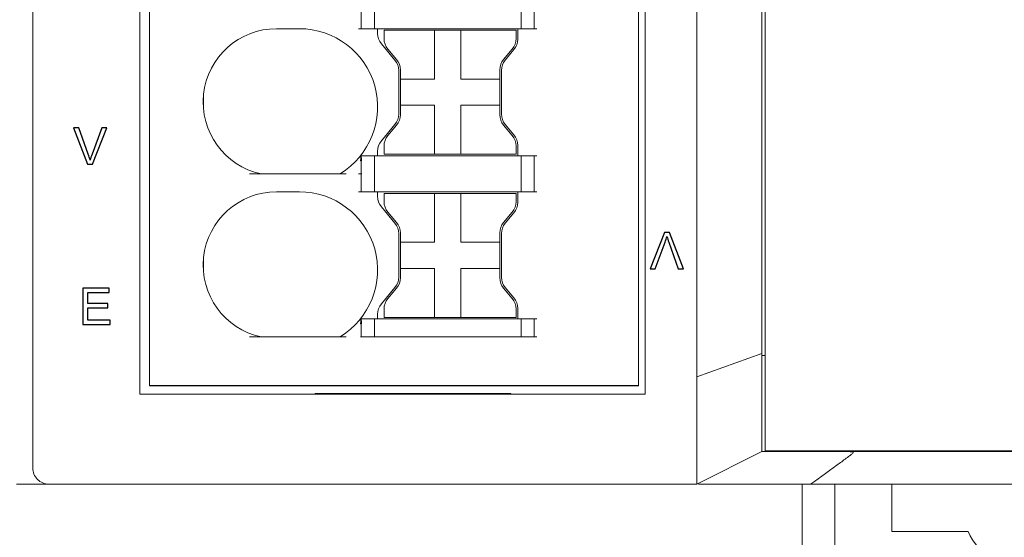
# Model space of a CAD drawing. Header units: millimetres. Extents: x -1114 to 1396, y -630 to 631.
# Tile 473 of 656: x 381 to 411, y -191 to -175. Entities that reach past the tile are written whole.
import ezdxf

# ---------------------------------------------------------------- set-up
doc = ezdxf.new("R2010")
doc.units = ezdxf.units.MM
doc.header["$MEASUREMENT"] = 0

msp = doc.modelspace()

# ---------------------------------------------------------------- linework, layer by layer
msp.add_line((400.1622, -186.6573), (385.1622, -186.6573))
at = {"lineweight": 18}
for points, knots in [([(1038.9843, -629.7647), (1038.9843, -629.7647), (-1111.4882, -629.7647), (-1111.4882, -629.7647), (-1111.4882, -629.7647), (-1111.4882, -629.7647), (-1111.4882, 630.7883), (-1111.4882, 630.7883), (-1111.4882, 630.7883), (-1111.4882, 630.7883), (1038.9843, 630.7883), (1038.9843, 630.7883)], [0, 0, 0, 0, 0.3333333, 0.3333333, 0.3333333, 0.3333333, 0.6666667, 0.6666667, 0.6666667, 0.6666667, 1, 1, 1, 1]), ([(401.9488, -185.7241), (401.9483, -185.223), (401.9485, -184.722), (401.9485, -184.2209), (401.9485, -184.2209), (401.9486, -183.7198), (401.9485, -183.2188), (401.9485, -182.7177), (401.9485, -182.7177), (401.9485, -181.7155), (401.9485, -180.7134), (401.9485, -179.7113), (401.9485, -179.7113), (401.9485, -177.707), (401.9485, -175.7027), (401.9485, -173.6984), (401.9485, -173.6984), (401.9485, -169.6898), (401.9485, -165.6813), (401.9485, -161.6727)], [0, 0, 0, 0, 0.2, 0.2, 0.2, 0.2, 0.4, 0.4, 0.4, 0.4, 0.6, 0.6, 0.6, 0.6, 0.8, 0.8, 0.8, 0.8, 1, 1, 1, 1]), ([(403.9485, -161.6727), (403.9485, -165.5832), (403.9485, -169.4938), (403.9485, -173.4043), (403.9485, -173.4043), (403.9485, -175.3596), (403.9485, -177.3148), (403.9485, -179.2701), (403.9485, -179.2701), (403.9485, -180.2478), (403.9485, -181.2254), (403.9485, -182.203), (403.9485, -182.203), (403.9485, -183.1807), (403.9485, -184.1583), (403.9485, -185.1359)], [0, 0, 0, 0, 0.25, 0.25, 0.25, 0.25, 0.5, 0.5, 0.5, 0.5, 0.75, 0.75, 0.75, 0.75, 1, 1, 1, 1]), ([(389.0575, -175.7073), (387.9067, -175.7073), (386.9414, -176.5757), (386.82, -177.7201), (386.82, -177.7201), (386.6987, -178.8645), (387.4605, -179.916), (388.5858, -180.1573)], [0, 0, 0, 0, 0.5, 0.5, 0.5, 0.5, 1, 1, 1, 1]), ([(389.0575, -175.7073), (387.9067, -175.7073), (386.9414, -176.5757), (386.82, -177.7201), (386.82, -177.7201), (386.6987, -178.8645), (387.4605, -179.916), (388.5858, -180.1573)], [0, 0, 0, 0, 0.5, 0.5, 0.5, 0.5, 1, 1, 1, 1]), ([(391.0055, -180.1573), (391.9245, -179.5978), (392.3589, -178.4951), (392.0684, -177.4592), (392.0684, -177.4592), (391.7778, -176.4233), (390.8334, -175.7073), (389.7575, -175.7073)], [0, 0, 0, 0, 0.5, 0.5, 0.5, 0.5, 1, 1, 1, 1]), ([(391.0055, -180.1573), (391.9245, -179.5978), (392.3589, -178.4951), (392.0684, -177.4592), (392.0684, -177.4592), (391.7778, -176.4233), (390.8334, -175.7073), (389.7575, -175.7073)], [0, 0, 0, 0, 0.5, 0.5, 0.5, 0.5, 1, 1, 1, 1]), ([(391.6329, -179.7604), (391.6349, -179.7432), (391.6368, -179.726), (391.6384, -179.7092), (391.6384, -179.7092), (391.6395, -179.6971), (391.6404, -179.6851), (391.641, -179.6732), (391.641, -179.6732), (391.6419, -179.6567), (391.6423, -179.6401), (391.6412, -179.6282), (391.6412, -179.6282), (391.6404, -179.6196), (391.6388, -179.6134), (391.6372, -179.6073)], [0, 0, 0, 0, 0.25, 0.25, 0.25, 0.25, 0.5, 0.5, 0.5, 0.5, 0.75, 0.75, 0.75, 0.75, 1, 1, 1, 1]), ([(391.6372, -179.6073), (391.6397, -179.6073), (391.6425, -179.6073), (391.645, -179.6073), (391.645, -179.6073), (391.6474, -179.6073), (391.6496, -179.6073), (391.651, -179.6073)], [0, 0, 0, 0, 0.5, 0.5, 0.5, 0.5, 1, 1, 1, 1]), ([(391.651, -179.6073), (391.6548, -179.6233), (391.6588, -179.6622), (391.6598, -179.6776), (391.6598, -179.6776), (391.6615, -179.7028), (391.6623, -179.7454), (391.6623, -179.7604)], [0, 0, 0, 0, 0.5, 0.5, 0.5, 0.5, 1, 1, 1, 1]), ([(389.0575, -180.7073), (387.9067, -180.7073), (386.9414, -181.5757), (386.82, -182.7201), (386.82, -182.7201), (386.6987, -183.8645), (387.4605, -184.916), (388.5858, -185.1573)], [0, 0, 0, 0, 0.5, 0.5, 0.5, 0.5, 1, 1, 1, 1]), ([(389.0575, -180.7073), (387.9067, -180.7073), (386.9414, -181.5757), (386.82, -182.7201), (386.82, -182.7201), (386.6987, -183.8645), (387.4605, -184.916), (388.5858, -185.1573)], [0, 0, 0, 0, 0.5, 0.5, 0.5, 0.5, 1, 1, 1, 1]), ([(391.0055, -185.1573), (391.9245, -184.5978), (392.3589, -183.4951), (392.0684, -182.4592), (392.0684, -182.4592), (391.7778, -181.4233), (390.8334, -180.7073), (389.7575, -180.7073)], [0, 0, 0, 0, 0.5, 0.5, 0.5, 0.5, 1, 1, 1, 1]), ([(391.0055, -185.1573), (391.9245, -184.5978), (392.3589, -183.4951), (392.0684, -182.4592), (392.0684, -182.4592), (391.7778, -181.4233), (390.8334, -180.7073), (389.7575, -180.7073)], [0, 0, 0, 0, 0.5, 0.5, 0.5, 0.5, 1, 1, 1, 1]), ([(391.6329, -184.7604), (391.6349, -184.7432), (391.6368, -184.726), (391.6384, -184.7092), (391.6384, -184.7092), (391.6395, -184.6971), (391.6404, -184.6851), (391.641, -184.6732), (391.641, -184.6732), (391.6419, -184.6567), (391.6423, -184.6401), (391.6412, -184.6282), (391.6412, -184.6282), (391.6404, -184.6196), (391.6388, -184.6134), (391.6372, -184.6073)], [0, 0, 0, 0, 0.25, 0.25, 0.25, 0.25, 0.5, 0.5, 0.5, 0.5, 0.75, 0.75, 0.75, 0.75, 1, 1, 1, 1]), ([(391.6372, -184.6073), (391.6397, -184.6073), (391.6425, -184.6073), (391.645, -184.6073), (391.645, -184.6073), (391.6474, -184.6073), (391.6496, -184.6073), (391.651, -184.6073)], [0, 0, 0, 0, 0.5, 0.5, 0.5, 0.5, 1, 1, 1, 1]), ([(391.651, -184.6073), (391.6548, -184.6233), (391.6588, -184.6622), (391.6598, -184.6776), (391.6598, -184.6776), (391.6615, -184.7028), (391.6623, -184.7454), (391.6623, -184.7604)], [0, 0, 0, 0, 0.5, 0.5, 0.5, 0.5, 1, 1, 1, 1]), ([(403.9485, -188.6744), (403.9485, -188.6759), (403.9485, -188.6555), (403.9485, -188.6034), (403.9485, -188.6034), (403.9485, -188.5513), (403.9485, -188.4713), (403.9485, -188.3663), (403.9485, -188.3663), (403.9485, -188.1563), (403.9485, -187.8445), (403.9485, -187.4828), (403.9485, -187.4828), (403.9485, -187.302), (403.9485, -187.1096), (403.9485, -186.9132), (403.9485, -186.9132), (403.9485, -186.7169), (403.9485, -186.5185), (403.9485, -186.321)], [0, 0, 0, 0, 0.2, 0.2, 0.2, 0.2, 0.4, 0.4, 0.4, 0.4, 0.6, 0.6, 0.6, 0.6, 0.8, 0.8, 0.8, 0.8, 1, 1, 1, 1]), ([(401.9499, -187.2015), (401.9504, -187.1578), (401.9503, -187.114), (401.9499, -187.0701), (401.9499, -187.0701), (401.9495, -187.0262), (401.9488, -186.9821), (401.9483, -186.938), (401.9483, -186.938), (401.9472, -186.8498), (401.9466, -186.7614), (401.9496, -186.6727)], [0, 0, 0, 0, 0.3333333, 0.3333333, 0.3333333, 0.3333333, 0.6666667, 0.6666667, 0.6666667, 0.6666667, 1, 1, 1, 1]), ([(401.9482, -189.6727), (401.9457, -189.6727), (401.9474, -189.6688), (401.9491, -189.6613), (401.9491, -189.6613), (401.9499, -189.6575), (401.9507, -189.6528), (401.9509, -189.6471), (401.9509, -189.6471), (401.9511, -189.6443), (401.9511, -189.6413), (401.9509, -189.638), (401.9509, -189.638), (401.9507, -189.6347), (401.9503, -189.6312), (401.9501, -189.6275), (401.9501, -189.6275), (401.949, -189.6125), (401.9485, -189.5938), (401.9484, -189.5714), (401.9484, -189.5714), (401.9483, -189.5602), (401.9484, -189.5481), (401.9484, -189.535), (401.9484, -189.535), (401.9485, -189.522), (401.9486, -189.5079), (401.9487, -189.493), (401.9487, -189.493), (401.9489, -189.4631), (401.949, -189.4296), (401.949, -189.3927), (401.949, -189.3927), (401.949, -189.3743), (401.9489, -189.355), (401.9489, -189.3348), (401.9489, -189.3348), (401.9488, -189.3146), (401.9488, -189.2934), (401.9487, -189.2716), (401.9487, -189.2716), (401.9486, -189.2279), (401.9485, -189.1812), (401.9484, -189.1315), (401.9484, -189.1315), (401.9484, -189.0818), (401.9484, -189.0292), (401.9484, -188.9737), (401.9484, -188.9737), (401.9485, -188.9181), (401.9486, -188.8596), (401.9487, -188.7982), (401.9487, -188.7982), (401.9487, -188.7674), (401.9488, -188.7359), (401.9488, -188.7037), (401.9488, -188.7037), (401.9488, -188.6876), (401.9488, -188.6712), (401.9489, -188.6548), (401.9489, -188.6548), (401.9489, -188.6383), (401.9489, -188.6218), (401.9489, -188.6051), (401.9489, -188.6051), (401.9488, -188.5383), (401.9487, -188.4694), (401.9486, -188.3986), (401.9486, -188.3986), (401.9485, -188.3277), (401.9485, -188.2549), (401.9485, -188.18), (401.9485, -188.18), (401.9485, -188.1051), (401.9486, -188.0282), (401.9487, -187.9493), (401.9487, -187.9493), (401.9487, -187.9098), (401.9487, -187.8699), (401.9487, -187.8294), (401.9487, -187.8294), (401.9487, -187.7889), (401.9486, -187.7481), (401.9486, -187.7071), (401.9486, -187.7071), (401.9483, -187.5429), (401.9482, -187.3745), (401.9499, -187.2017)], [0, 0, 0, 0, 0.0454545, 0.0454545, 0.0454545, 0.0454545, 0.0909091, 0.0909091, 0.0909091, 0.0909091, 0.1363636, 0.1363636, 0.1363636, 0.1363636, 0.1818182, 0.1818182, 0.1818182, 0.1818182, 0.2272727, 0.2272727, 0.2272727, 0.2272727, 0.2727273, 0.2727273, 0.2727273, 0.2727273, 0.3181818, 0.3181818, 0.3181818, 0.3181818, 0.3636364, 0.3636364, 0.3636364, 0.3636364, 0.4090909, 0.4090909, 0.4090909, 0.4090909, 0.4545455, 0.4545455, 0.4545455, 0.4545455, 0.5, 0.5, 0.5, 0.5, 0.5454545, 0.5454545, 0.5454545, 0.5454545, 0.5909091, 0.5909091, 0.5909091, 0.5909091, 0.6363636, 0.6363636, 0.6363636, 0.6363636, 0.6818182, 0.6818182, 0.6818182, 0.6818182, 0.7272727, 0.7272727, 0.7272727, 0.7272727, 0.7727273, 0.7727273, 0.7727273, 0.7727273, 0.8181818, 0.8181818, 0.8181818, 0.8181818, 0.8636364, 0.8636364, 0.8636364, 0.8636364, 0.9090909, 0.9090909, 0.9090909, 0.9090909, 0.9545455, 0.9545455, 0.9545455, 0.9545455, 1, 1, 1, 1]), ([(405.9485, -188.6734), (405.9156, -188.6738), (405.8828, -188.6738), (405.8501, -188.6735), (405.8501, -188.6735), (405.8175, -188.6732), (405.7849, -188.6731), (405.7525, -188.6729), (405.7525, -188.6729), (405.6878, -188.6727), (405.6235, -188.6726), (405.5598, -188.6726), (405.5598, -188.6726), (405.496, -188.6727), (405.4328, -188.6727), (405.3702, -188.6727), (405.3702, -188.6727), (405.3389, -188.6727), (405.3076, -188.6727), (405.2766, -188.6727), (405.2766, -188.6727), (405.2456, -188.6726), (405.215, -188.6726), (405.1848, -188.6726), (405.1848, -188.6726), (405.064, -188.6726), (404.9494, -188.6727), (404.8409, -188.6727), (404.8409, -188.6727), (404.8137, -188.6727), (404.787, -188.6727), (404.7607, -188.6727), (404.7607, -188.6727), (404.7343, -188.6727), (404.7083, -188.6727), (404.6828, -188.6727), (404.6828, -188.6727), (404.6319, -188.6727), (404.5831, -188.6727), (404.5366, -188.6726), (404.5366, -188.6726), (404.4901, -188.6726), (404.4458, -188.6726), (404.4039, -188.6725), (404.4039, -188.6725), (404.3621, -188.6725), (404.3227, -188.6726), (404.2861, -188.6726), (404.2861, -188.6726), (404.2495, -188.6726), (404.2156, -188.6726), (404.1846, -188.6727), (404.1846, -188.6727), (404.169, -188.6727), (404.1543, -188.6727), (404.1402, -188.6727), (404.1402, -188.6727), (404.1261, -188.6727), (404.1128, -188.6727), (404.1003, -188.6727), (404.1003, -188.6727), (404.0501, -188.6727), (404.0125, -188.6726), (403.9871, -188.6727), (403.9871, -188.6727), (403.9744, -188.6728), (403.9647, -188.6729), (403.9583, -188.6731), (403.9583, -188.6731), (403.955, -188.6732), (403.9526, -188.6734), (403.951, -188.6735), (403.951, -188.6735), (403.9493, -188.6737), (403.9485, -188.6737), (403.9485, -188.6734)], [0, 0, 0, 0, 0.0526316, 0.0526316, 0.0526316, 0.0526316, 0.1052632, 0.1052632, 0.1052632, 0.1052632, 0.1578947, 0.1578947, 0.1578947, 0.1578947, 0.2105263, 0.2105263, 0.2105263, 0.2105263, 0.2631579, 0.2631579, 0.2631579, 0.2631579, 0.3157895, 0.3157895, 0.3157895, 0.3157895, 0.3684211, 0.3684211, 0.3684211, 0.3684211, 0.4210526, 0.4210526, 0.4210526, 0.4210526, 0.4736842, 0.4736842, 0.4736842, 0.4736842, 0.5263158, 0.5263158, 0.5263158, 0.5263158, 0.5789474, 0.5789474, 0.5789474, 0.5789474, 0.6315789, 0.6315789, 0.6315789, 0.6315789, 0.6842105, 0.6842105, 0.6842105, 0.6842105, 0.7368421, 0.7368421, 0.7368421, 0.7368421, 0.7894737, 0.7894737, 0.7894737, 0.7894737, 0.8421053, 0.8421053, 0.8421053, 0.8421053, 0.8947368, 0.8947368, 0.8947368, 0.8947368, 0.9473684, 0.9473684, 0.9473684, 0.9473684, 1, 1, 1, 1]), ([(405.4412, -189.6727), (405.7474, -189.4511), (406.0536, -189.2296), (406.3578, -189.0075), (406.3578, -189.0075), (406.452, -188.9388), (406.5467, -188.8702), (406.6374, -188.8006), (406.6374, -188.8006), (406.66, -188.7832), (406.6825, -188.7657), (406.7033, -188.7479), (406.7033, -188.7479), (406.7137, -188.7389), (406.7238, -188.7299), (406.7322, -188.7206), (406.7322, -188.7206), (406.7363, -188.7159), (406.7401, -188.7111), (406.7423, -188.7062), (406.7423, -188.7062), (406.7446, -188.7013), (406.7455, -188.6959), (406.7409, -188.6913), (406.7409, -188.6913), (406.7364, -188.6868), (406.7265, -188.6836), (406.7161, -188.6816), (406.7161, -188.6816), (406.7057, -188.6796), (406.6948, -188.6784), (406.6839, -188.6774), (406.6839, -188.6774), (406.6621, -188.6755), (406.6398, -188.6745), (406.6175, -188.6737), (406.6175, -188.6737), (406.6073, -188.6734), (406.5971, -188.6731), (406.5868, -188.6728)], [0, 0, 0, 0, 0.1, 0.1, 0.1, 0.1, 0.2, 0.2, 0.2, 0.2, 0.3, 0.3, 0.3, 0.3, 0.4, 0.4, 0.4, 0.4, 0.5, 0.5, 0.5, 0.5, 0.6, 0.6, 0.6, 0.6, 0.7, 0.7, 0.7, 0.7, 0.8, 0.8, 0.8, 0.8, 0.9, 0.9, 0.9, 0.9, 1, 1, 1, 1]), ([(406.4485, -188.6729), (406.3652, -188.673), (406.2819, -188.6727), (406.1985, -188.6726), (406.1985, -188.6726), (406.1152, -188.6725), (406.0319, -188.6725), (405.9485, -188.6734)], [0, 0, 0, 0, 0.5, 0.5, 0.5, 0.5, 1, 1, 1, 1]), ([(407.6334, -188.6727), (407.5081, -188.6727), (407.3828, -188.6727), (407.2576, -188.6727), (407.2576, -188.6727), (407.1227, -188.6727), (406.9879, -188.6727), (406.853, -188.6727), (406.853, -188.6727), (406.7182, -188.6727), (406.5834, -188.6728), (406.4485, -188.6729)], [0, 0, 0, 0, 0.3333333, 0.3333333, 0.3333333, 0.3333333, 0.6666667, 0.6666667, 0.6666667, 0.6666667, 1, 1, 1, 1]), ([(426.1513, -188.6727), (422.9563, -188.6727), (419.7594, -188.6727), (416.5603, -188.6727), (416.5603, -188.6727), (416.1604, -188.6727), (415.7605, -188.6727), (415.3606, -188.6727), (415.3606, -188.6727), (414.9606, -188.6727), (414.5597, -188.6727), (414.1625, -188.6727), (414.1625, -188.6727), (413.7653, -188.6727), (413.372, -188.6727), (412.9887, -188.6727), (412.9887, -188.6727), (412.6054, -188.6727), (412.2335, -188.6727), (411.873, -188.6727), (411.873, -188.6727), (411.1519, -188.6727), (410.468, -188.6727), (409.7631, -188.6727), (409.7631, -188.6727), (409.0581, -188.6727), (408.3398, -188.6727), (407.6334, -188.6727)], [0, 0, 0, 0, 0.1428571, 0.1428571, 0.1428571, 0.1428571, 0.2857143, 0.2857143, 0.2857143, 0.2857143, 0.4285714, 0.4285714, 0.4285714, 0.4285714, 0.5714286, 0.5714286, 0.5714286, 0.5714286, 0.7142857, 0.7142857, 0.7142857, 0.7142857, 0.8571429, 0.8571429, 0.8571429, 0.8571429, 1, 1, 1, 1]), ([(381.5788, -189.1727), (381.5788, -189.3053), (381.6315, -189.4325), (381.7252, -189.5262), (381.7252, -189.5262), (381.819, -189.62), (381.9462, -189.6727), (382.0788, -189.6727)], [0, 0, 0, 0, 0.5, 0.5, 0.5, 0.5, 1, 1, 1, 1]), ([(404.9857, -189.6727), (404.7754, -189.6727), (404.5705, -189.6727), (404.3729, -189.6727), (404.3729, -189.6727), (404.3235, -189.6727), (404.2745, -189.6727), (404.226, -189.6727), (404.226, -189.6727), (404.1775, -189.6727), (404.1295, -189.6727), (404.0818, -189.6727), (404.0818, -189.6727), (403.9865, -189.6727), (403.893, -189.6727), (403.8012, -189.6727), (403.8012, -189.6727), (403.7782, -189.6727), (403.7554, -189.6727), (403.7328, -189.6727), (403.7328, -189.6727), (403.7101, -189.6727), (403.6877, -189.6727), (403.6654, -189.6727), (403.6654, -189.6727), (403.6209, -189.6727), (403.5772, -189.6727), (403.5342, -189.6727), (403.5342, -189.6727), (403.4483, -189.6727), (403.3653, -189.6727), (403.2853, -189.6727), (403.2853, -189.6727), (403.2053, -189.6727), (403.1282, -189.6727), (403.0541, -189.6727), (403.0541, -189.6727), (402.98, -189.6727), (402.9088, -189.6727), (402.8407, -189.6727), (402.8407, -189.6727), (402.8066, -189.6727), (402.7733, -189.6727), (402.7407, -189.6727), (402.7407, -189.6727), (402.7082, -189.6727), (402.6766, -189.6727), (402.6461, -189.6727), (402.6461, -189.6727), (402.585, -189.6727), (402.5279, -189.6727), (402.4746, -189.6727), (402.4746, -189.6727), (402.4214, -189.6727), (402.372, -189.6727), (402.3264, -189.6727), (402.3264, -189.6727), (402.2808, -189.6727), (402.2391, -189.6727), (402.2013, -189.6727), (402.2013, -189.6727), (402.1824, -189.6727), (402.1644, -189.6727), (402.1475, -189.6727), (402.1475, -189.6727), (402.139, -189.6727), (402.1308, -189.6727), (402.1229, -189.6727), (402.1229, -189.6727), (402.1149, -189.6727), (402.1073, -189.6727), (402.0999, -189.6727), (402.0999, -189.6727), (402.0703, -189.6727), (402.0452, -189.6727), (402.0243, -189.6727), (402.0243, -189.6727), (402.0168, -189.6727), (402.0098, -189.6727), (402.0034, -189.6727)], [0, 0, 0, 0, 0.05, 0.05, 0.05, 0.05, 0.1, 0.1, 0.1, 0.1, 0.15, 0.15, 0.15, 0.15, 0.2, 0.2, 0.2, 0.2, 0.25, 0.25, 0.25, 0.25, 0.3, 0.3, 0.3, 0.3, 0.35, 0.35, 0.35, 0.35, 0.4, 0.4, 0.4, 0.4, 0.45, 0.45, 0.45, 0.45, 0.5, 0.5, 0.5, 0.5, 0.55, 0.55, 0.55, 0.55, 0.6, 0.6, 0.6, 0.6, 0.65, 0.65, 0.65, 0.65, 0.7, 0.7, 0.7, 0.7, 0.75, 0.75, 0.75, 0.75, 0.8, 0.8, 0.8, 0.8, 0.85, 0.85, 0.85, 0.85, 0.9, 0.9, 0.9, 0.9, 0.95, 0.95, 0.95, 0.95, 1, 1, 1, 1]), ([(427.1513, -189.6727), (427.0383, -189.6727), (426.9253, -189.6727), (426.8123, -189.6727), (426.8123, -189.6727), (422.9043, -189.6727), (418.9989, -189.6727), (415.0971, -189.6727), (415.0971, -189.6727), (414.2118, -189.6727), (413.3267, -189.6727), (412.3766, -189.6727), (412.3766, -189.6727), (411.4265, -189.6727), (410.4114, -189.6727), (409.4163, -189.6727), (409.4163, -189.6727), (408.4212, -189.6727), (407.4461, -189.6727), (406.4575, -189.6727)], [0, 0, 0, 0, 0.2, 0.2, 0.2, 0.2, 0.4, 0.4, 0.4, 0.4, 0.6, 0.6, 0.6, 0.6, 0.8, 0.8, 0.8, 0.8, 1, 1, 1, 1]), ([(410.2684, -191.1227), (410.5979, -191.8245), (411.3034, -192.2727), (412.0788, -192.2727), (412.0788, -192.2727), (412.8541, -192.2727), (413.5596, -191.8245), (413.8892, -191.1227)], [0, 0, 0, 0, 0.5, 0.5, 0.5, 0.5, 1, 1, 1, 1])]:
    msp.add_open_spline(points, degree=3, knots=knots, dxfattribs=at)
for points in [[(404.0485, -186.6511), (404.0485, -186.6511), (404.0485, -136.6511), (404.0485, -136.6511)], [(381.5788, -186.6727), (381.5788, -186.6727), (381.5788, -158.4727), (381.5788, -158.4727)], [(381.5788, -186.6727), (381.5788, -186.6727), (381.5788, -158.4727), (381.5788, -158.4727)], [(400.3622, -186.9073), (400.3622, -186.9073), (400.3622, -159.9073), (400.3622, -159.9073)], [(384.8622, -186.9073), (384.8622, -186.9073), (384.8622, -160.1419), (384.8622, -160.1419)], [(385.1622, -186.6573), (385.1622, -186.6573), (385.1622, -160.1573), (385.1622, -160.1573)], [(385.1622, -186.6573), (385.1622, -186.6573), (385.1622, -160.1573), (385.1622, -160.1573)], [(400.1622, -160.1573), (400.1622, -160.1573), (400.1622, -186.6573), (400.1622, -186.6573)], [(400.1622, -160.1573), (400.1622, -160.1573), (400.1622, -186.6573), (400.1622, -186.6573)], [(392.0575, -175.7073), (392.0575, -175.7073), (392.0575, -174.6073), (392.0575, -174.6073)], [(396.5575, -175.7073), (396.5575, -175.7073), (396.5575, -174.6073), (396.5575, -174.6073)], [(396.9575, -175.7073), (396.9575, -175.7073), (396.9575, -174.6073), (396.9575, -174.6073)], [(391.6575, -175.1573), (391.6575, -175.1573), (391.6575, -175.7073), (391.6575, -175.7073)], [(389.7575, -175.7073), (389.7575, -175.7073), (389.0575, -175.7073), (389.0575, -175.7073)], [(389.7575, -175.7073), (389.7575, -175.7073), (389.0575, -175.7073), (389.0575, -175.7073)], [(391.6736, -175.7073), (391.6736, -175.7073), (391.5755, -175.7073), (391.5755, -175.7073)], [(391.6736, -175.7073), (391.6736, -175.7073), (392.0414, -175.7073), (392.0414, -175.7073)], [(392.1395, -175.7073), (392.1395, -175.7073), (392.0414, -175.7073), (392.0414, -175.7073)], [(396.4755, -175.7073), (396.4755, -175.7073), (392.1395, -175.7073), (392.1395, -175.7073)], [(392.1575, -175.7073), (392.1575, -175.7073), (392.1575, -175.8506), (392.1575, -175.8506)], [(392.1575, -175.7073), (392.1575, -175.7073), (392.1575, -175.8506), (392.1575, -175.8506)], [(392.3562, -175.7573), (392.3562, -175.7573), (393.9062, -175.7573), (393.9062, -175.7573)], [(392.3562, -175.7573), (392.3562, -175.7573), (392.3562, -176.0112), (392.3562, -176.0112)], [(393.9062, -175.7573), (393.9062, -175.7573), (394.7062, -175.7573), (394.7062, -175.7573)], [(393.9062, -175.7573), (393.9062, -175.7573), (393.9062, -177.2573), (393.9062, -177.2573)], [(394.7062, -175.7573), (394.7062, -175.7573), (394.7062, -177.2573), (394.7062, -177.2573)], [(394.7062, -175.7573), (394.7062, -175.7573), (396.4062, -175.7573), (396.4062, -175.7573)], [(396.4062, -175.7573), (396.4062, -175.7573), (396.4062, -176.0112), (396.4062, -176.0112)], [(396.4575, -176.0294), (396.4575, -176.0294), (396.4575, -175.7073), (396.4575, -175.7073)], [(396.4575, -176.0294), (396.4575, -176.0294), (396.4575, -175.7073), (396.4575, -175.7073)], [(396.5736, -175.7073), (396.5736, -175.7073), (396.4755, -175.7073), (396.4755, -175.7073)], [(396.5736, -175.7073), (396.5736, -175.7073), (396.9414, -175.7073), (396.9414, -175.7073)], [(397.0395, -175.7073), (397.0395, -175.7073), (396.9414, -175.7073), (396.9414, -175.7073)], [(392.1575, -175.8506), (392.1575, -175.9682), (392.1989, -176.082), (392.2745, -176.172)], [(392.1575, -175.8506), (392.1575, -175.9682), (392.1989, -176.082), (392.2745, -176.172)], [(392.3562, -176.0112), (392.3562, -176.1287), (392.3977, -176.2425), (392.4732, -176.3326)], [(396.2893, -176.3326), (396.3648, -176.2425), (396.4062, -176.1287), (396.4062, -176.0112)], [(396.3405, -176.3508), (396.4161, -176.2607), (396.4575, -176.1469), (396.4575, -176.0294)], [(396.3405, -176.3508), (396.4161, -176.2607), (396.4575, -176.1469), (396.4575, -176.0294)], [(392.2745, -176.172), (392.2745, -176.172), (392.6905, -176.6678), (392.6905, -176.6678)], [(392.2745, -176.172), (392.2745, -176.172), (392.6905, -176.6678), (392.6905, -176.6678)], [(392.7393, -176.6497), (392.7393, -176.6497), (392.4732, -176.3326), (392.4732, -176.3326)], [(396.2893, -176.3326), (396.2893, -176.3326), (396.0232, -176.6497), (396.0232, -176.6497)], [(396.0745, -176.6679), (396.0745, -176.6679), (396.3405, -176.3508), (396.3405, -176.3508)], [(396.0745, -176.6679), (396.0745, -176.6679), (396.3405, -176.3508), (396.3405, -176.3508)], [(392.8075, -176.9892), (392.8075, -176.8717), (392.7661, -176.7579), (392.6905, -176.6678)], [(392.8075, -176.9892), (392.8075, -176.8717), (392.7661, -176.7579), (392.6905, -176.6678)], [(392.8562, -176.971), (392.8562, -176.8535), (392.8148, -176.7397), (392.7393, -176.6497)], [(396.0232, -176.6497), (395.9477, -176.7397), (395.9062, -176.8535), (395.9062, -176.971)], [(396.0745, -176.6679), (395.9989, -176.7579), (395.9575, -176.8717), (395.9575, -176.9892)], [(396.0745, -176.6679), (395.9989, -176.7579), (395.9575, -176.8717), (395.9575, -176.9892)], [(392.8075, -176.9892), (392.8075, -176.9892), (392.8075, -178.3253), (392.8075, -178.3253)], [(392.8075, -176.9892), (392.8075, -176.9892), (392.8075, -178.3253), (392.8075, -178.3253)], [(392.8562, -177.2573), (392.8562, -177.2573), (392.8562, -176.971), (392.8562, -176.971)], [(395.9062, -176.971), (395.9062, -176.971), (395.9062, -177.2573), (395.9062, -177.2573)], [(395.9575, -178.3253), (395.9575, -178.3253), (395.9575, -176.9892), (395.9575, -176.9892)], [(395.9575, -178.3253), (395.9575, -178.3253), (395.9575, -176.9892), (395.9575, -176.9892)], [(392.8562, -177.2573), (392.8562, -177.2573), (392.8562, -178.0573), (392.8562, -178.0573)], [(393.9062, -177.2573), (393.9062, -177.2573), (392.8562, -177.2573), (392.8562, -177.2573)], [(395.9062, -177.2573), (395.9062, -177.2573), (394.7062, -177.2573), (394.7062, -177.2573)], [(395.9062, -178.0573), (395.9062, -178.0573), (395.9062, -177.2573), (395.9062, -177.2573)], [(386.8125, -178.1072), (386.8125, -178.1072), (386.8125, -177.8073), (386.8125, -177.8073)], [(392.8562, -178.0573), (392.8562, -178.0573), (393.9062, -178.0573), (393.9062, -178.0573)], [(392.8562, -178.3435), (392.8562, -178.3435), (392.8562, -178.0573), (392.8562, -178.0573)], [(393.9062, -178.0573), (393.9062, -178.0573), (393.9062, -178.5738), (393.9062, -178.5738)], [(394.7062, -178.0573), (394.7062, -178.0573), (394.7062, -178.5738), (394.7062, -178.5738)], [(394.7062, -178.0573), (394.7062, -178.0573), (395.9062, -178.0573), (395.9062, -178.0573)], [(395.9062, -178.0573), (395.9062, -178.0573), (395.9062, -178.3435), (395.9062, -178.3435)], [(392.6905, -178.6467), (392.7661, -178.5566), (392.8075, -178.4428), (392.8075, -178.3253)], [(392.6905, -178.6467), (392.7661, -178.5566), (392.8075, -178.4428), (392.8075, -178.3253)], [(392.7393, -178.6649), (392.8148, -178.5748), (392.8562, -178.461), (392.8562, -178.3435)], [(395.9062, -178.3435), (395.9062, -178.461), (395.9477, -178.5748), (396.0232, -178.6649)], [(395.9575, -178.3253), (395.9575, -178.4428), (395.9989, -178.5566), (396.0745, -178.6467)], [(395.9575, -178.3253), (395.9575, -178.4428), (395.9989, -178.5566), (396.0745, -178.6467)], [(392.6905, -178.6467), (392.6905, -178.6467), (392.2745, -179.1425), (392.2745, -179.1425)], [(392.6905, -178.6467), (392.6905, -178.6467), (392.2745, -179.1425), (392.2745, -179.1425)], [(392.4732, -178.9819), (392.4732, -178.9819), (392.7393, -178.6649), (392.7393, -178.6649)], [(393.9062, -178.5738), (393.9062, -178.5738), (393.9062, -179.5573), (393.9062, -179.5573)], [(394.7062, -178.5738), (394.7062, -178.5738), (394.7062, -179.5573), (394.7062, -179.5573)], [(396.0232, -178.6649), (396.0232, -178.6649), (396.2893, -178.9819), (396.2893, -178.9819)], [(396.3405, -178.9637), (396.3405, -178.9637), (396.0745, -178.6467), (396.0745, -178.6467)], [(396.3405, -178.9637), (396.3405, -178.9637), (396.0745, -178.6467), (396.0745, -178.6467)], [(392.4732, -178.9819), (392.3977, -179.072), (392.3562, -179.1858), (392.3562, -179.3033)], [(396.4062, -179.3033), (396.4062, -179.1858), (396.3648, -179.072), (396.2893, -178.9819)], [(396.4575, -179.2851), (396.4575, -179.1676), (396.4161, -179.0538), (396.3405, -178.9637)], [(396.4575, -179.2851), (396.4575, -179.1676), (396.4161, -179.0538), (396.3405, -178.9637)], [(392.2745, -179.1425), (392.1989, -179.2325), (392.1575, -179.3463), (392.1575, -179.4639)], [(392.2745, -179.1425), (392.1989, -179.2325), (392.1575, -179.3463), (392.1575, -179.4639)], [(392.3562, -179.3033), (392.3562, -179.3033), (392.3562, -179.5573), (392.3562, -179.5573)], [(396.4062, -179.3033), (396.4062, -179.3033), (396.4062, -179.5573), (396.4062, -179.5573)], [(396.4575, -179.6073), (396.4575, -179.6073), (396.4575, -179.2851), (396.4575, -179.2851)], [(396.4575, -179.6073), (396.4575, -179.6073), (396.4575, -179.2851), (396.4575, -179.2851)], [(392.0414, -179.6073), (392.0414, -179.6073), (391.651, -179.6073), (391.651, -179.6073)], [(392.0414, -179.6073), (392.0414, -179.6073), (392.1395, -179.6073), (392.1395, -179.6073)], [(392.0575, -179.6073), (392.0575, -179.6073), (392.0575, -180.7073), (392.0575, -180.7073)], [(396.4755, -179.6073), (396.4755, -179.6073), (392.1395, -179.6073), (392.1395, -179.6073)], [(392.1575, -179.4639), (392.1575, -179.4639), (392.1575, -179.6073), (392.1575, -179.6073)], [(392.1575, -179.4639), (392.1575, -179.4639), (392.1575, -179.6073), (392.1575, -179.6073)], [(392.3562, -179.5573), (392.3562, -179.5573), (393.9062, -179.5573), (393.9062, -179.5573)], [(393.9062, -179.5573), (393.9062, -179.5573), (394.7062, -179.5573), (394.7062, -179.5573)], [(394.7062, -179.5573), (394.7062, -179.5573), (396.4062, -179.5573), (396.4062, -179.5573)], [(396.4755, -179.6073), (396.4755, -179.6073), (396.5736, -179.6073), (396.5736, -179.6073)], [(396.5575, -179.6073), (396.5575, -179.6073), (396.5575, -180.7073), (396.5575, -180.7073)], [(396.9414, -179.6073), (396.9414, -179.6073), (396.5736, -179.6073), (396.5736, -179.6073)], [(396.9414, -179.6073), (396.9414, -179.6073), (397.0395, -179.6073), (397.0395, -179.6073)], [(396.9575, -180.7073), (396.9575, -180.7073), (396.9575, -179.6073), (396.9575, -179.6073)], [(391.6329, -179.7604), (391.6329, -179.7604), (391.6623, -179.7604), (391.6623, -179.7604)], [(391.6575, -179.7604), (391.6575, -179.7604), (391.6575, -180.1573), (391.6575, -180.1573)], [(391.1884, -180.1573), (391.1884, -180.1573), (388.2314, -180.1573), (388.2314, -180.1573)], [(391.5755, -180.1573), (391.5755, -180.1573), (391.6736, -180.1573), (391.6736, -180.1573)], [(391.6575, -180.1573), (391.6575, -180.1573), (391.6575, -180.7073), (391.6575, -180.7073)], [(389.7575, -180.7073), (389.7575, -180.7073), (389.0575, -180.7073), (389.0575, -180.7073)], [(389.7575, -180.7073), (389.7575, -180.7073), (389.0575, -180.7073), (389.0575, -180.7073)], [(391.6736, -180.7073), (391.6736, -180.7073), (391.5755, -180.7073), (391.5755, -180.7073)], [(391.6736, -180.7073), (391.6736, -180.7073), (392.0414, -180.7073), (392.0414, -180.7073)], [(392.1395, -180.7073), (392.1395, -180.7073), (392.0414, -180.7073), (392.0414, -180.7073)], [(396.4755, -180.7073), (396.4755, -180.7073), (392.1395, -180.7073), (392.1395, -180.7073)], [(392.1575, -180.7073), (392.1575, -180.7073), (392.1575, -180.8506), (392.1575, -180.8506)], [(392.1575, -180.7073), (392.1575, -180.7073), (392.1575, -180.8506), (392.1575, -180.8506)], [(392.1575, -180.8506), (392.1575, -180.9682), (392.1989, -181.082), (392.2745, -181.172)], [(392.1575, -180.8506), (392.1575, -180.9682), (392.1989, -181.082), (392.2745, -181.172)], [(392.3562, -180.7573), (392.3562, -180.7573), (393.9062, -180.7573), (393.9062, -180.7573)], [(392.3562, -180.7573), (392.3562, -180.7573), (392.3562, -181.0112), (392.3562, -181.0112)], [(393.9062, -180.7573), (393.9062, -180.7573), (394.7062, -180.7573), (394.7062, -180.7573)], [(393.9062, -180.7573), (393.9062, -180.7573), (393.9062, -182.2573), (393.9062, -182.2573)], [(394.7062, -180.7573), (394.7062, -180.7573), (396.4062, -180.7573), (396.4062, -180.7573)], [(394.7062, -180.7573), (394.7062, -180.7573), (394.7062, -182.2573), (394.7062, -182.2573)], [(396.4062, -180.7573), (396.4062, -180.7573), (396.4062, -181.0112), (396.4062, -181.0112)], [(396.4575, -181.0294), (396.4575, -181.0294), (396.4575, -180.7073), (396.4575, -180.7073)], [(396.4575, -181.0294), (396.4575, -181.0294), (396.4575, -180.7073), (396.4575, -180.7073)], [(396.5736, -180.7073), (396.5736, -180.7073), (396.4755, -180.7073), (396.4755, -180.7073)], [(396.5736, -180.7073), (396.5736, -180.7073), (396.9414, -180.7073), (396.9414, -180.7073)], [(397.0395, -180.7073), (397.0395, -180.7073), (396.9414, -180.7073), (396.9414, -180.7073)], [(392.2745, -181.172), (392.2745, -181.172), (392.6905, -181.6678), (392.6905, -181.6678)], [(392.2745, -181.172), (392.2745, -181.172), (392.6905, -181.6678), (392.6905, -181.6678)], [(392.3562, -181.0112), (392.3562, -181.1287), (392.3977, -181.2425), (392.4732, -181.3326)], [(396.2893, -181.3326), (396.3648, -181.2425), (396.4062, -181.1287), (396.4062, -181.0112)], [(396.3405, -181.3508), (396.4161, -181.2607), (396.4575, -181.1469), (396.4575, -181.0294)], [(396.3405, -181.3508), (396.4161, -181.2607), (396.4575, -181.1469), (396.4575, -181.0294)], [(392.7393, -181.6497), (392.7393, -181.6497), (392.4732, -181.3326), (392.4732, -181.3326)], [(396.2893, -181.3326), (396.2893, -181.3326), (396.0232, -181.6497), (396.0232, -181.6497)], [(396.0745, -181.6679), (396.0745, -181.6679), (396.3405, -181.3508), (396.3405, -181.3508)], [(396.0745, -181.6679), (396.0745, -181.6679), (396.3405, -181.3508), (396.3405, -181.3508)], [(392.8075, -181.9892), (392.8075, -181.8717), (392.7661, -181.7579), (392.6905, -181.6678)], [(392.8075, -181.9892), (392.8075, -181.8717), (392.7661, -181.7579), (392.6905, -181.6678)], [(392.8562, -181.971), (392.8562, -181.8535), (392.8148, -181.7397), (392.7393, -181.6497)], [(396.0232, -181.6497), (395.9477, -181.7397), (395.9062, -181.8535), (395.9062, -181.971)], [(396.0745, -181.6679), (395.9989, -181.7579), (395.9575, -181.8717), (395.9575, -181.9892)], [(396.0745, -181.6679), (395.9989, -181.7579), (395.9575, -181.8717), (395.9575, -181.9892)], [(392.8075, -181.9892), (392.8075, -181.9892), (392.8075, -183.3253), (392.8075, -183.3253)], [(392.8075, -181.9892), (392.8075, -181.9892), (392.8075, -183.3253), (392.8075, -183.3253)], [(392.8562, -182.2573), (392.8562, -182.2573), (392.8562, -181.971), (392.8562, -181.971)], [(395.9062, -181.971), (395.9062, -181.971), (395.9062, -182.2573), (395.9062, -182.2573)], [(395.9575, -183.3253), (395.9575, -183.3253), (395.9575, -181.9892), (395.9575, -181.9892)], [(395.9575, -183.3253), (395.9575, -183.3253), (395.9575, -181.9892), (395.9575, -181.9892)], [(392.8562, -182.2573), (392.8562, -182.2573), (392.8562, -183.0573), (392.8562, -183.0573)], [(393.9062, -182.2573), (393.9062, -182.2573), (392.8562, -182.2573), (392.8562, -182.2573)], [(395.9062, -182.2573), (395.9062, -182.2573), (394.7062, -182.2573), (394.7062, -182.2573)], [(395.9062, -183.0573), (395.9062, -183.0573), (395.9062, -182.2573), (395.9062, -182.2573)], [(386.8125, -183.1072), (386.8125, -183.1072), (386.8125, -182.8073), (386.8125, -182.8073)], [(392.6905, -183.6467), (392.7661, -183.5566), (392.8075, -183.4428), (392.8075, -183.3253)], [(392.6905, -183.6467), (392.7661, -183.5566), (392.8075, -183.4428), (392.8075, -183.3253)], [(392.8562, -183.0573), (392.8562, -183.0573), (393.9062, -183.0573), (393.9062, -183.0573)], [(392.8562, -183.3435), (392.8562, -183.3435), (392.8562, -183.0573), (392.8562, -183.0573)], [(393.9062, -183.0573), (393.9062, -183.0573), (393.9062, -183.5738), (393.9062, -183.5738)], [(394.7062, -183.0573), (394.7062, -183.0573), (395.9062, -183.0573), (395.9062, -183.0573)], [(394.7062, -183.0573), (394.7062, -183.0573), (394.7062, -183.5738), (394.7062, -183.5738)], [(395.9062, -183.0573), (395.9062, -183.0573), (395.9062, -183.3435), (395.9062, -183.3435)], [(395.9575, -183.3253), (395.9575, -183.4428), (395.9989, -183.5566), (396.0745, -183.6467)], [(395.9575, -183.3253), (395.9575, -183.4428), (395.9989, -183.5566), (396.0745, -183.6467)], [(392.7393, -183.6649), (392.8148, -183.5748), (392.8562, -183.461), (392.8562, -183.3435)], [(393.9062, -183.5738), (393.9062, -183.5738), (393.9062, -184.5573), (393.9062, -184.5573)], [(394.7062, -183.5738), (394.7062, -183.5738), (394.7062, -184.5573), (394.7062, -184.5573)], [(395.9062, -183.3435), (395.9062, -183.461), (395.9477, -183.5748), (396.0232, -183.6649)], [(392.6905, -183.6467), (392.6905, -183.6467), (392.2745, -184.1425), (392.2745, -184.1425)], [(392.6905, -183.6467), (392.6905, -183.6467), (392.2745, -184.1425), (392.2745, -184.1425)], [(392.4732, -183.9819), (392.4732, -183.9819), (392.7393, -183.6649), (392.7393, -183.6649)], [(396.0232, -183.6649), (396.0232, -183.6649), (396.2893, -183.9819), (396.2893, -183.9819)], [(396.3405, -183.9637), (396.3405, -183.9637), (396.0745, -183.6467), (396.0745, -183.6467)], [(396.3405, -183.9637), (396.3405, -183.9637), (396.0745, -183.6467), (396.0745, -183.6467)], [(392.2745, -184.1425), (392.1989, -184.2325), (392.1575, -184.3463), (392.1575, -184.4639)], [(392.2745, -184.1425), (392.1989, -184.2325), (392.1575, -184.3463), (392.1575, -184.4639)], [(392.4732, -183.9819), (392.3977, -184.072), (392.3562, -184.1858), (392.3562, -184.3033)], [(396.4062, -184.3033), (396.4062, -184.1858), (396.3648, -184.072), (396.2893, -183.9819)], [(396.4575, -184.2851), (396.4575, -184.1676), (396.4161, -184.0538), (396.3405, -183.9637)], [(396.4575, -184.2851), (396.4575, -184.1676), (396.4161, -184.0538), (396.3405, -183.9637)], [(392.1575, -184.4639), (392.1575, -184.4639), (392.1575, -184.6073), (392.1575, -184.6073)], [(392.1575, -184.4639), (392.1575, -184.4639), (392.1575, -184.6073), (392.1575, -184.6073)], [(392.3562, -184.3033), (392.3562, -184.3033), (392.3562, -184.5573), (392.3562, -184.5573)], [(396.4062, -184.3033), (396.4062, -184.3033), (396.4062, -184.5573), (396.4062, -184.5573)], [(396.4575, -184.6073), (396.4575, -184.6073), (396.4575, -184.2851), (396.4575, -184.2851)], [(396.4575, -184.6073), (396.4575, -184.6073), (396.4575, -184.2851), (396.4575, -184.2851)], [(391.6329, -184.7604), (391.6329, -184.7604), (391.6623, -184.7604), (391.6623, -184.7604)], [(392.0414, -184.6073), (392.0414, -184.6073), (391.651, -184.6073), (391.651, -184.6073)], [(391.6575, -184.7604), (391.6575, -184.7604), (391.6575, -185.1573), (391.6575, -185.1573)], [(392.0414, -184.6073), (392.0414, -184.6073), (392.1395, -184.6073), (392.1395, -184.6073)], [(392.0575, -184.6073), (392.0575, -184.6073), (392.0575, -185.1573), (392.0575, -185.1573)], [(396.4755, -184.6073), (396.4755, -184.6073), (392.1395, -184.6073), (392.1395, -184.6073)], [(392.3562, -184.5573), (392.3562, -184.5573), (393.9062, -184.5573), (393.9062, -184.5573)], [(393.9062, -184.5573), (393.9062, -184.5573), (394.7062, -184.5573), (394.7062, -184.5573)], [(394.7062, -184.5573), (394.7062, -184.5573), (396.4062, -184.5573), (396.4062, -184.5573)], [(396.4755, -184.6073), (396.4755, -184.6073), (396.5736, -184.6073), (396.5736, -184.6073)], [(396.5575, -185.1573), (396.5575, -185.1573), (396.5575, -184.6073), (396.5575, -184.6073)], [(396.9414, -184.6073), (396.9414, -184.6073), (396.5736, -184.6073), (396.5736, -184.6073)], [(396.9414, -184.6073), (396.9414, -184.6073), (397.0395, -184.6073), (397.0395, -184.6073)], [(396.9575, -185.1573), (396.9575, -185.1573), (396.9575, -184.6073), (396.9575, -184.6073)], [(403.9485, -185.1359), (403.9485, -185.3328), (403.9485, -185.5308), (403.9485, -185.7283)], [(391.1884, -185.1573), (391.1884, -185.1573), (388.2314, -185.1573), (388.2314, -185.1573)], [(391.6623, -185.1573), (391.6623, -185.1573), (391.6329, -185.1573), (391.6329, -185.1573)], [(392.0414, -185.1573), (392.0414, -185.1573), (391.6623, -185.1573), (391.6623, -185.1573)], [(392.1395, -185.1573), (392.1395, -185.1573), (392.0414, -185.1573), (392.0414, -185.1573)], [(392.1395, -185.1573), (392.1395, -185.1573), (396.4755, -185.1573), (396.4755, -185.1573)], [(396.5736, -185.1573), (396.5736, -185.1573), (396.4755, -185.1573), (396.4755, -185.1573)], [(396.9414, -185.1573), (396.9414, -185.1573), (396.5736, -185.1573), (396.5736, -185.1573)], [(397.0395, -185.1573), (397.0395, -185.1573), (396.9414, -185.1573), (396.9414, -185.1573)], [(401.9508, -186.4643), (401.9467, -186.2176), (401.949, -185.9708), (401.9488, -185.7241)], [(403.9485, -185.6617), (403.9485, -185.6617), (401.9497, -186.3807), (401.9497, -186.3807)], [(404.0485, -185.7227), (404.0485, -185.7227), (403.9485, -185.7227), (403.9485, -185.7227)], [(403.9485, -186.321), (403.9485, -186.1236), (403.9485, -185.9259), (403.9485, -185.7283)], [(401.9496, -186.6727), (401.9521, -186.6033), (401.952, -186.5338), (401.9508, -186.4643)], [(404.0485, -188.6511), (404.0485, -188.6511), (404.0485, -186.6511), (404.0485, -186.6511)], [(381.5788, -189.1727), (381.5788, -189.1727), (381.5788, -186.6727), (381.5788, -186.6727)], [(384.8622, -186.9073), (384.8622, -186.9073), (400.3622, -186.9073), (400.3622, -186.9073)], [(385.6622, -186.6573), (385.6622, -186.6573), (385.1622, -186.6573), (385.1622, -186.6573)], [(399.6622, -186.6573), (399.6622, -186.6573), (385.6622, -186.6573), (385.6622, -186.6573)], [(396.2456, -186.8919), (396.2456, -186.8919), (390.2456, -186.8919), (390.2456, -186.8919)], [(390.2456, -186.8919), (390.2456, -186.8919), (390.2456, -186.9073), (390.2456, -186.9073)], [(391.6456, -186.9071), (391.6456, -186.9071), (391.6456, -186.8919), (391.6456, -186.8919)], [(393.6456, -186.8919), (393.6456, -186.8919), (393.6456, -186.9071), (393.6456, -186.9071)], [(396.2456, -186.9073), (396.2456, -186.9073), (396.2456, -186.8919), (396.2456, -186.8919)], [(400.1622, -186.6573), (400.1622, -186.6573), (399.6622, -186.6573), (399.6622, -186.6573)], [(401.949, -189.6729), (401.949, -189.6729), (403.9485, -188.6744), (403.9485, -188.6744)], [(460.2541, -188.6511), (460.2541, -188.6511), (404.0485, -188.6511), (404.0485, -188.6511)], [(460.2541, -188.6511), (460.2541, -188.6511), (404.0485, -188.6511), (404.0485, -188.6511)], [(382.0788, -189.6727), (382.0788, -189.6727), (381.0788, -189.6727), (381.0788, -189.6727)], [(392.0134, -189.6727), (392.0134, -189.6727), (382.0788, -189.6727), (382.0788, -189.6727)], [(401.9482, -189.6727), (401.9482, -189.6727), (382.0788, -189.6727), (382.0788, -189.6727)], [(401.9479, -189.6727), (401.9479, -189.6727), (392.0134, -189.6727), (392.0134, -189.6727)], [(401.9498, -189.6727), (401.9498, -189.6727), (402.1931, -189.551), (402.1931, -189.551)], [(406.4575, -189.6727), (405.9631, -189.6727), (405.4651, -189.6727), (404.9857, -189.6727)], [(405.073, -189.6727), (405.073, -189.6727), (405.85, -189.6727), (405.85, -189.6727)], [(405.1788, -193.6727), (405.1788, -193.6727), (405.1788, -189.6727), (405.1788, -189.6727)], [(406.1788, -189.6727), (406.1788, -189.6727), (406.1788, -193.2585), (406.1788, -193.2585)], [(407.9288, -189.6727), (407.9288, -189.6727), (407.9288, -191.1227), (407.9288, -191.1227)], [(407.9288, -191.1227), (407.9288, -191.1227), (410.2684, -191.1227), (410.2684, -191.1227)]]:
    msp.add_open_spline(points, degree=3, dxfattribs=at)
at = {"color": 250}
for points, knots in [([(383.262, -179.8608), (383.262, -179.8608), (382.8302, -178.7465), (382.8302, -178.7465), (382.8302, -178.7465), (382.8302, -178.7465), (382.9901, -178.7465), (382.9901, -178.7465), (382.9901, -178.7465), (382.9901, -178.7465), (383.2796, -179.5559), (383.2796, -179.5559), (383.2796, -179.5559), (383.303, -179.6208), (383.3224, -179.6818), (383.338, -179.7383), (383.338, -179.7383), (383.3554, -179.6776), (383.3754, -179.6169), (383.3982, -179.5559), (383.3982, -179.5559), (383.3982, -179.5559), (383.6991, -178.7465), (383.6991, -178.7465), (383.6991, -178.7465), (383.6991, -178.7465), (383.8496, -178.7465), (383.8496, -178.7465), (383.8496, -178.7465), (383.8496, -178.7465), (383.4132, -179.8608), (383.4132, -179.8608), (383.4132, -179.8608), (383.4132, -179.8608), (383.262, -179.8608), (383.262, -179.8608)], [0, 0, 0, 0, 0.1111111, 0.1111111, 0.1111111, 0.1111111, 0.2222222, 0.2222222, 0.2222222, 0.2222222, 0.3333333, 0.3333333, 0.3333333, 0.3333333, 0.4444444, 0.4444444, 0.4444444, 0.4444444, 0.5555556, 0.5555556, 0.5555556, 0.5555556, 0.6666667, 0.6666667, 0.6666667, 0.6666667, 0.7777778, 0.7777778, 0.7777778, 0.7777778, 0.8888889, 0.8888889, 0.8888889, 0.8888889, 1, 1, 1, 1]), ([(401.1101, -181.9509), (401.1101, -181.9509), (401.5419, -183.0652), (401.5419, -183.0652), (401.5419, -183.0652), (401.5419, -183.0652), (401.382, -183.0652), (401.382, -183.0652), (401.382, -183.0652), (401.382, -183.0652), (401.0925, -182.2558), (401.0925, -182.2558), (401.0925, -182.2558), (401.0691, -182.1909), (401.0497, -182.1299), (401.0341, -182.0734), (401.0341, -182.0734), (401.0167, -182.1341), (400.9967, -182.1948), (400.9739, -182.2558), (400.9739, -182.2558), (400.9739, -182.2558), (400.673, -183.0652), (400.673, -183.0652), (400.673, -183.0652), (400.673, -183.0652), (400.5225, -183.0652), (400.5225, -183.0652), (400.5225, -183.0652), (400.5225, -183.0652), (400.9589, -181.9509), (400.9589, -181.9509), (400.9589, -181.9509), (400.9589, -181.9509), (401.1101, -181.9509), (401.1101, -181.9509)], [0, 0, 0, 0, 0.1111111, 0.1111111, 0.1111111, 0.1111111, 0.2222222, 0.2222222, 0.2222222, 0.2222222, 0.3333333, 0.3333333, 0.3333333, 0.3333333, 0.4444444, 0.4444444, 0.4444444, 0.4444444, 0.5555556, 0.5555556, 0.5555556, 0.5555556, 0.6666667, 0.6666667, 0.6666667, 0.6666667, 0.7777778, 0.7777778, 0.7777778, 0.7777778, 0.8888889, 0.8888889, 0.8888889, 0.8888889, 1, 1, 1, 1]), ([(383.1192, -184.7738), (383.1192, -184.7738), (383.1192, -183.6595), (383.1192, -183.6595), (383.1192, -183.6595), (383.1192, -183.6595), (383.9248, -183.6595), (383.9248, -183.6595), (383.9248, -183.6595), (383.9248, -183.6595), (383.9248, -183.791), (383.9248, -183.791), (383.9248, -183.791), (383.9248, -183.791), (383.2666, -183.791), (383.2666, -183.791), (383.2666, -183.791), (383.2666, -183.791), (383.2666, -184.1322), (383.2666, -184.1322), (383.2666, -184.1322), (383.2666, -184.1322), (383.8831, -184.1322), (383.8831, -184.1322), (383.8831, -184.1322), (383.8831, -184.1322), (383.8831, -184.2629), (383.8831, -184.2629), (383.8831, -184.2629), (383.8831, -184.2629), (383.2666, -184.2629), (383.2666, -184.2629), (383.2666, -184.2629), (383.2666, -184.2629), (383.2666, -184.6423), (383.2666, -184.6423), (383.2666, -184.6423), (383.2666, -184.6423), (383.9508, -184.6423), (383.9508, -184.6423), (383.9508, -184.6423), (383.9508, -184.6423), (383.9508, -184.7738), (383.9508, -184.7738), (383.9508, -184.7738), (383.9508, -184.7738), (383.1192, -184.7738), (383.1192, -184.7738)], [0, 0, 0, 0, 0.0833333, 0.0833333, 0.0833333, 0.0833333, 0.1666667, 0.1666667, 0.1666667, 0.1666667, 0.25, 0.25, 0.25, 0.25, 0.3333333, 0.3333333, 0.3333333, 0.3333333, 0.4166667, 0.4166667, 0.4166667, 0.4166667, 0.5, 0.5, 0.5, 0.5, 0.5833333, 0.5833333, 0.5833333, 0.5833333, 0.6666667, 0.6666667, 0.6666667, 0.6666667, 0.75, 0.75, 0.75, 0.75, 0.8333333, 0.8333333, 0.8333333, 0.8333333, 0.9166667, 0.9166667, 0.9166667, 0.9166667, 1, 1, 1, 1])]:
    msp.add_open_spline(points, degree=3, knots=knots, dxfattribs=at)

doc.saveas('drawing.dxf')
